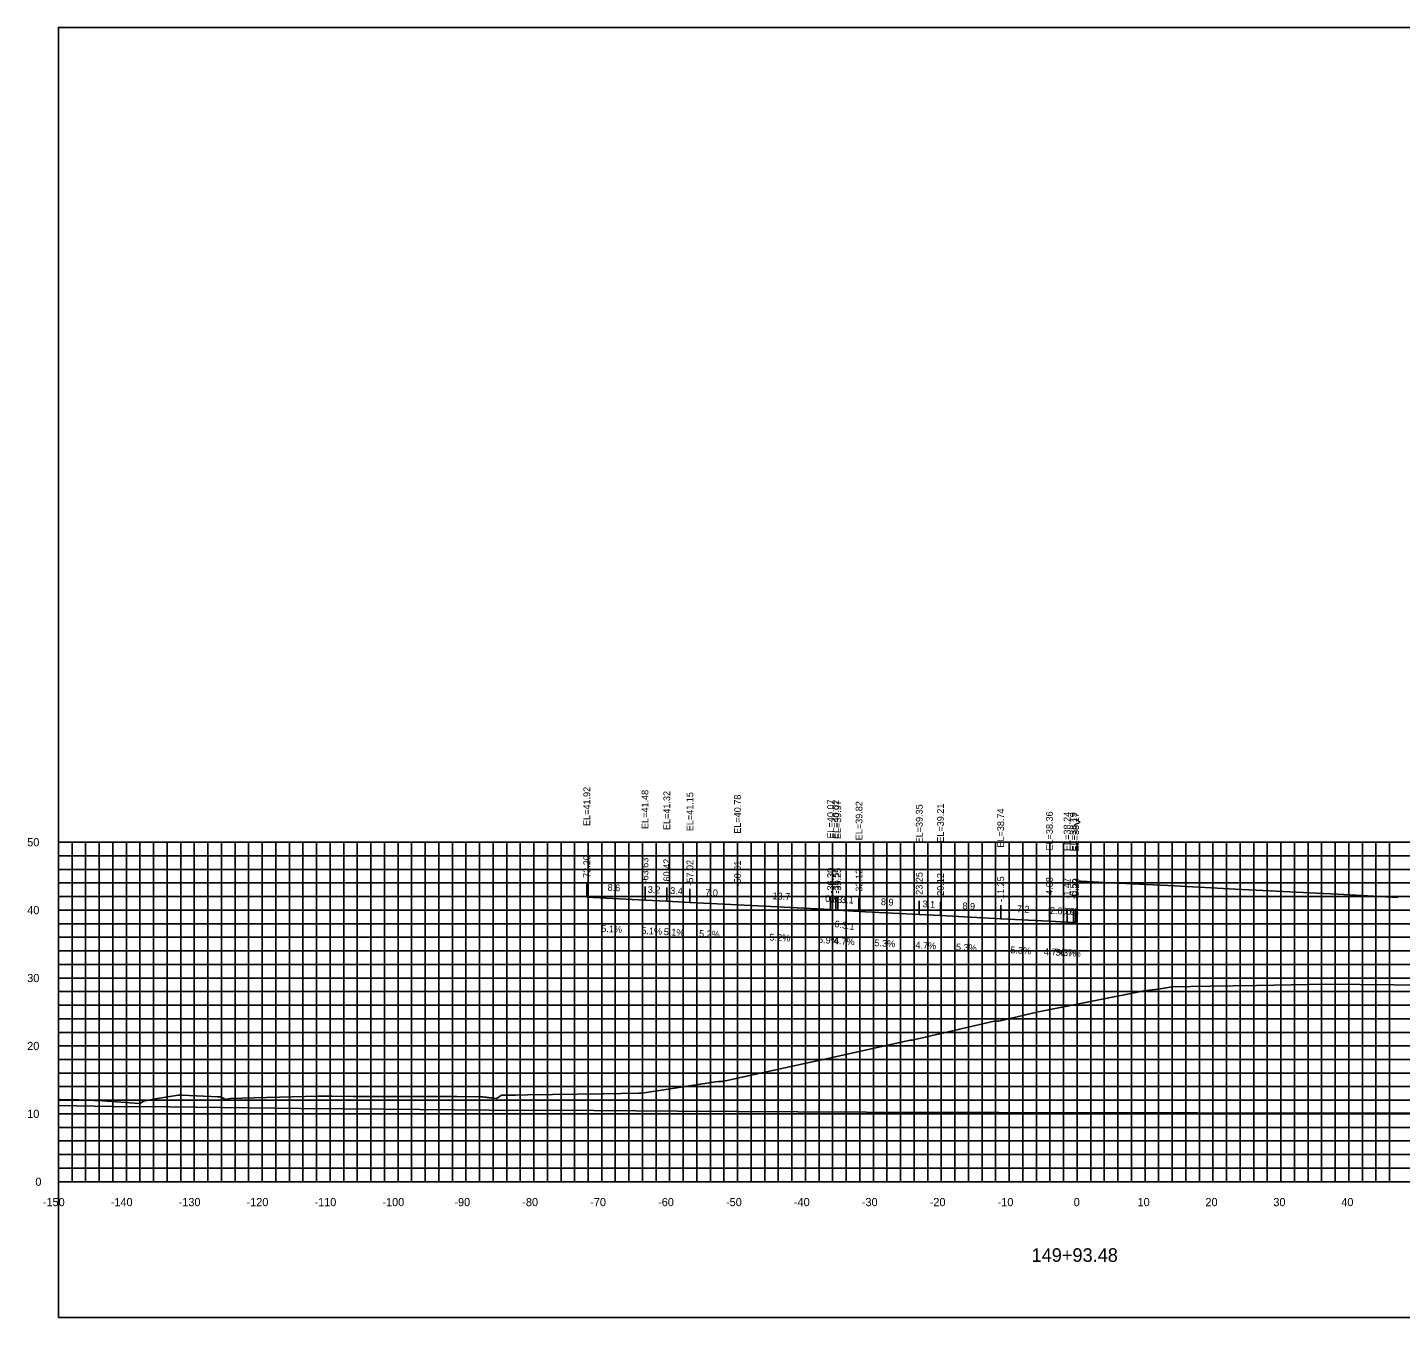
# Model space of a CAD drawing. Extents: x 1800880 to 1818864, y 245271 to 250560.
# Drawn here: x 1818536.1 to 1818738.3, y 249505.4 to 249695.4 of the extents above; entities that cross this region are included whole.
import ezdxf

# ---------------------------------------------------------------- set-up
doc = ezdxf.new("R2010")
doc.units = 0
for name, color, linetype in [('33', 7, 'Continuous'), ('ANNO-TXT', 7, 'Continuous'), ('AXIS', 7, 'Continuous'), ('CL-CNST', 7, 'Continuous'), ('DESIGN - DRAINAGE - Bridges', 7, 'Continuous'), ('Level 32', 7, 'Continuous'), ('Level 37', 7, 'Continuous'), ('Level 46', 7, 'Continuous'), ('Level 62', 7, 'Continuous'), ('SHT-BDR', 7, 'Continuous')]:
    doc.layers.add(name, color=color, linetype=linetype)

msp = doc.modelspace()

# ---------------------------------------------------------------- linework, layer by layer
at = {"layer": 'AXIS'}
msp.add_lwpolyline([(1818690.86, 249569.72), (1818691.19, 249569.71), (1818692.11, 249569.66), (1818694.72, 249569.54), (1818701.89, 249569.16), (1818705.02, 249569.01), (1818713.89, 249568.54), (1818717.02, 249568.4), (1818725.89, 249567.93), (1818729.02, 249567.78), (1818737.89, 249567.31)], dxfattribs=at)
at = {"layer": 'CL-CNST'}
msp.add_lwpolyline([(1818540.64, 249537.59), (1818540.9, 249537.58), (1818543.62, 249537.49), (1818544.68, 249537.45), (1818547.13, 249537.36), (1818547.81, 249537.33), (1818551.9, 249537.01), (1818552.61, 249536.95), (1818553.26, 249537.34), (1818553.28, 249537.35), (1818553.28, 249537.36), (1818553.29, 249537.36), (1818553.29, 249537.36), (1818553.3, 249537.36), (1818553.41, 249537.38), (1818554.92, 249537.64), (1818558.26, 249538.2), (1818558.34, 249538.22), (1818558.34, 249538.22), (1818558.83, 249538.22), (1818558.84, 249538.22), (1818564.12, 249537.97), (1818564.14, 249537.97), (1818564.54, 249537.96), (1818564.57, 249537.94), (1818565.23, 249537.54), (1818565.28, 249537.56), (1818565.3, 249537.56), (1818565.33, 249537.57), (1818565.41, 249537.59), (1818565.9, 249537.7), (1818569.39, 249537.79), (1818578.84, 249538.04), (1818579.58, 249538.04), (1818580.91, 249538.04), (1818584.03, 249538.02), (1818588.67, 249538.01), (1818591.58, 249538.01), (1818594.76, 249537.99), (1818595.96, 249537.98), (1818597.36, 249538.02), (1818599.3, 249538), (1818602.9, 249537.95), (1818603.16, 249537.93), (1818603.38, 249537.9), (1818603.56, 249537.88), (1818603.7, 249537.87), (1818603.82, 249537.85), (1818603.93, 249537.84), (1818604.02, 249537.83), (1818604.09, 249537.82), (1818604.16, 249537.82), (1818604.22, 249537.81), (1818604.27, 249537.8), (1818604.41, 249537.79), (1818604.46, 249537.79), (1818604.5, 249537.79), (1818604.54, 249537.78), (1818604.58, 249537.78), (1818604.61, 249537.78), (1818605.21, 249537.7), (1818605.74, 249538.1), (1818605.83, 249538.18), (1818605.83, 249538.18), (1818607.93, 249538.18), (1818609.7, 249538.23), (1818620.68, 249538.38), (1818620.84, 249538.38), (1818626.07, 249538.51), (1818626.24, 249538.51), (1818626.58, 249538.51), (1818637.38, 249540.14), (1818637.85, 249540.21), (1818637.86, 249540.21), (1818638.36, 249540.21), (1818638.52, 249540.24), (1818638.53, 249540.24), (1818639.11, 249540.37), (1818640.63, 249540.69), (1818655.68, 249543.97), (1818666.04, 249546.3), (1818666.34, 249546.31), (1818678.44, 249549.09), (1818678.65, 249549.13), (1818678.87, 249549.12), (1818679.09, 249549.12), (1818684.71, 249550.42), (1818699.29, 249553.31), (1818700.46, 249553.55), (1818701.73, 249553.73), (1818702.1, 249553.74), (1818702.3, 249553.78), (1818704.65, 249554.13), (1818710.16, 249554.23), (1818717.05, 249554.33), (1818727.27, 249554.54), (1818742.26, 249554.4)], dxfattribs=at)
at = {"layer": 'DESIGN - DRAINAGE - Bridges'}
for p, q in [((1818540.58, 249575.45), (1818540.64, 249575.45)), ((1818540.64, 249525.45), (1818540.64, 249575.45)), ((1818540.58, 249565.45), (1818540.64, 249565.45)), ((1818540.58, 249555.45), (1818540.64, 249555.45)), ((1818540.58, 249545.45), (1818540.64, 249545.45)), ((1818540.58, 249535.45), (1818540.64, 249535.45)), ((1818540.58, 249525.45), (1818540.64, 249525.45)), ((1818540.64, 249525.45), (1818840.64, 249525.45)), ((1818540.64, 249525.39), (1818540.64, 249525.45)), ((1818550.64, 249525.39), (1818550.64, 249525.45)), ((1818560.64, 249525.39), (1818560.64, 249525.45)), ((1818570.64, 249525.39), (1818570.64, 249525.45)), ((1818580.64, 249525.39), (1818580.64, 249525.45)), ((1818590.64, 249525.39), (1818590.64, 249525.45)), ((1818600.64, 249525.39), (1818600.64, 249525.45)), ((1818610.64, 249525.39), (1818610.64, 249525.45)), ((1818620.64, 249525.39), (1818620.64, 249525.45)), ((1818630.64, 249525.39), (1818630.64, 249525.45)), ((1818640.64, 249525.39), (1818640.64, 249525.45)), ((1818650.64, 249525.39), (1818650.64, 249525.45)), ((1818660.64, 249525.39), (1818660.64, 249525.45)), ((1818670.64, 249525.39), (1818670.64, 249525.45)), ((1818680.64, 249525.39), (1818680.64, 249525.45)), ((1818690.64, 249525.39), (1818690.64, 249525.45)), ((1818700.64, 249525.39), (1818700.64, 249525.45)), ((1818710.64, 249525.39), (1818710.64, 249525.45)), ((1818720.64, 249525.39), (1818720.64, 249525.45)), ((1818730.64, 249525.39), (1818730.64, 249525.45))]:
    msp.add_line(p, q, dxfattribs=at)
at = {"layer": 'Level 37'}
for p, q in [((1818618.44, 249567.37), (1818618.44, 249569.37)), ((1818627.01, 249566.93), (1818627.01, 249568.93)), ((1818630.22, 249566.77), (1818630.22, 249568.77)), ((1818633.62, 249566.59), (1818633.62, 249568.59)), ((1818640.63, 249566.23), (1818640.63, 249568.23)), ((1818654.34, 249565.52), (1818654.34, 249567.52)), ((1818654.34, 249565.52), (1818654.34, 249567.52)), ((1818655.1, 249565.46), (1818655.1, 249567.46)), ((1818655.39, 249565.42), (1818655.39, 249567.42)), ((1818658.52, 249565.27), (1818658.52, 249567.27)), ((1818667.39, 249564.8), (1818667.39, 249566.8)), ((1818670.52, 249564.66), (1818670.52, 249566.66)), ((1818679.39, 249564.19), (1818679.39, 249566.19)), ((1818686.56, 249563.81), (1818686.56, 249565.81)), ((1818689.17, 249563.69), (1818689.17, 249565.69)), ((1818690.09, 249563.64), (1818690.09, 249565.64)), ((1818690.41, 249563.62), (1818690.41, 249565.62))]:
    msp.add_line(p, q, dxfattribs=at)
msp.add_lwpolyline([(1818540.64, 249505.45), (1818840.64, 249505.45), (1818840.64, 249695.45), (1818540.64, 249695.45)], close=True, dxfattribs=at)
at = {"layer": 'Level 46'}
for p, q in [((1818540.64, 249575.45), (1818840.64, 249575.45)), ((1818540.64, 249525.45), (1818540.64, 249575.45)), ((1818542.64, 249525.45), (1818542.64, 249575.45)), ((1818544.64, 249525.45), (1818544.64, 249575.45)), ((1818546.64, 249525.45), (1818546.64, 249575.45)), ((1818548.64, 249525.45), (1818548.64, 249575.45)), ((1818550.64, 249525.45), (1818550.64, 249575.45)), ((1818552.64, 249525.45), (1818552.64, 249575.45)), ((1818554.64, 249525.45), (1818554.64, 249575.45)), ((1818556.64, 249525.45), (1818556.64, 249575.45)), ((1818558.64, 249525.45), (1818558.64, 249575.45)), ((1818560.64, 249525.45), (1818560.64, 249575.45)), ((1818562.64, 249525.45), (1818562.64, 249575.45)), ((1818564.64, 249525.45), (1818564.64, 249575.45)), ((1818566.64, 249525.45), (1818566.64, 249575.45)), ((1818568.64, 249525.45), (1818568.64, 249575.45)), ((1818570.64, 249525.45), (1818570.64, 249575.45)), ((1818572.64, 249525.45), (1818572.64, 249575.45)), ((1818574.64, 249525.45), (1818574.64, 249575.45)), ((1818576.64, 249525.45), (1818576.64, 249575.45)), ((1818578.64, 249525.45), (1818578.64, 249575.45)), ((1818580.64, 249525.45), (1818580.64, 249575.45)), ((1818582.64, 249525.45), (1818582.64, 249575.45)), ((1818584.64, 249525.45), (1818584.64, 249575.45)), ((1818586.64, 249525.45), (1818586.64, 249575.45)), ((1818588.64, 249525.45), (1818588.64, 249575.45)), ((1818590.64, 249525.45), (1818590.64, 249575.45)), ((1818592.64, 249525.45), (1818592.64, 249575.45)), ((1818594.64, 249525.45), (1818594.64, 249575.45)), ((1818596.64, 249525.45), (1818596.64, 249575.45)), ((1818598.64, 249525.45), (1818598.64, 249575.45)), ((1818600.64, 249525.45), (1818600.64, 249575.45)), ((1818602.64, 249525.45), (1818602.64, 249575.45)), ((1818604.64, 249525.45), (1818604.64, 249575.45)), ((1818606.64, 249525.45), (1818606.64, 249575.45)), ((1818608.64, 249525.45), (1818608.64, 249575.45)), ((1818610.64, 249525.45), (1818610.64, 249575.45)), ((1818612.64, 249525.45), (1818612.64, 249575.45)), ((1818614.64, 249525.45), (1818614.64, 249575.45)), ((1818616.64, 249525.45), (1818616.64, 249575.45)), ((1818618.64, 249525.45), (1818618.64, 249575.45)), ((1818620.64, 249525.45), (1818620.64, 249575.45)), ((1818622.64, 249525.45), (1818622.64, 249575.45)), ((1818624.64, 249525.45), (1818624.64, 249575.45)), ((1818626.64, 249525.45), (1818626.64, 249575.45)), ((1818628.64, 249525.45), (1818628.64, 249575.45)), ((1818630.64, 249525.45), (1818630.64, 249575.45)), ((1818632.64, 249525.45), (1818632.64, 249575.45)), ((1818634.64, 249525.45), (1818634.64, 249575.45)), ((1818636.64, 249525.45), (1818636.64, 249575.45)), ((1818638.64, 249525.45), (1818638.64, 249575.45)), ((1818640.64, 249525.45), (1818640.64, 249575.45)), ((1818642.64, 249525.45), (1818642.64, 249575.45)), ((1818644.64, 249525.45), (1818644.64, 249575.45)), ((1818646.64, 249525.45), (1818646.64, 249575.45)), ((1818648.64, 249525.45), (1818648.64, 249575.45)), ((1818650.64, 249525.45), (1818650.64, 249575.45)), ((1818652.64, 249525.45), (1818652.64, 249575.45)), ((1818654.64, 249525.45), (1818654.64, 249575.45)), ((1818656.64, 249525.45), (1818656.64, 249575.45)), ((1818658.64, 249525.45), (1818658.64, 249575.45)), ((1818660.64, 249525.45), (1818660.64, 249575.45)), ((1818662.64, 249525.45), (1818662.64, 249575.45)), ((1818664.64, 249525.45), (1818664.64, 249575.45)), ((1818666.64, 249525.45), (1818666.64, 249575.45)), ((1818668.64, 249525.45), (1818668.64, 249575.45)), ((1818670.64, 249525.45), (1818670.64, 249575.45)), ((1818672.64, 249525.45), (1818672.64, 249575.45)), ((1818674.64, 249525.45), (1818674.64, 249575.45)), ((1818676.64, 249525.45), (1818676.64, 249575.45)), ((1818678.64, 249525.45), (1818678.64, 249575.45)), ((1818680.64, 249525.45), (1818680.64, 249575.45)), ((1818682.64, 249525.45), (1818682.64, 249575.45)), ((1818684.64, 249525.45), (1818684.64, 249575.45)), ((1818686.64, 249525.45), (1818686.64, 249575.45)), ((1818688.64, 249525.45), (1818688.64, 249575.45)), ((1818690.64, 249525.45), (1818690.64, 249575.45)), ((1818692.64, 249525.45), (1818692.64, 249575.45)), ((1818694.64, 249525.45), (1818694.64, 249575.45)), ((1818696.64, 249525.45), (1818696.64, 249575.45)), ((1818698.64, 249525.45), (1818698.64, 249575.45)), ((1818700.64, 249525.45), (1818700.64, 249575.45)), ((1818702.64, 249525.45), (1818702.64, 249575.45)), ((1818704.64, 249525.45), (1818704.64, 249575.45)), ((1818706.64, 249525.45), (1818706.64, 249575.45)), ((1818708.64, 249525.45), (1818708.64, 249575.45)), ((1818710.64, 249525.45), (1818710.64, 249575.45)), ((1818712.64, 249525.45), (1818712.64, 249575.45)), ((1818714.64, 249525.45), (1818714.64, 249575.45)), ((1818716.64, 249525.45), (1818716.64, 249575.45)), ((1818718.64, 249525.45), (1818718.64, 249575.45)), ((1818720.64, 249525.45), (1818720.64, 249575.45)), ((1818722.64, 249525.45), (1818722.64, 249575.45)), ((1818724.64, 249525.45), (1818724.64, 249575.45)), ((1818726.64, 249525.45), (1818726.64, 249575.45)), ((1818728.64, 249525.45), (1818728.64, 249575.45)), ((1818730.64, 249525.45), (1818730.64, 249575.45)), ((1818732.64, 249525.45), (1818732.64, 249575.45)), ((1818734.64, 249525.45), (1818734.64, 249575.45)), ((1818736.64, 249525.45), (1818736.64, 249575.45)), ((1818540.64, 249573.45), (1818840.64, 249573.45)), ((1818540.64, 249571.45), (1818840.64, 249571.45)), ((1818540.64, 249569.45), (1818840.64, 249569.45)), ((1818540.64, 249567.45), (1818840.64, 249567.45)), ((1818540.64, 249565.45), (1818840.64, 249565.45)), ((1818540.64, 249563.45), (1818840.64, 249563.45)), ((1818540.64, 249561.45), (1818840.64, 249561.45)), ((1818540.64, 249559.45), (1818840.64, 249559.45)), ((1818540.64, 249557.45), (1818840.64, 249557.45)), ((1818540.64, 249555.45), (1818840.64, 249555.45)), ((1818540.64, 249553.45), (1818840.64, 249553.45)), ((1818540.64, 249551.45), (1818840.64, 249551.45)), ((1818540.64, 249549.45), (1818840.64, 249549.45)), ((1818540.64, 249547.45), (1818840.64, 249547.45)), ((1818540.64, 249545.45), (1818840.64, 249545.45)), ((1818540.64, 249543.45), (1818840.64, 249543.45)), ((1818540.64, 249541.45), (1818840.64, 249541.45)), ((1818540.64, 249539.45), (1818840.64, 249539.45)), ((1818540.64, 249537.45), (1818840.64, 249537.45)), ((1818540.64, 249535.45), (1818840.64, 249535.45)), ((1818540.64, 249533.45), (1818840.64, 249533.45)), ((1818540.64, 249531.45), (1818840.64, 249531.45)), ((1818540.64, 249529.45), (1818840.64, 249529.45)), ((1818540.64, 249527.45), (1818840.64, 249527.45)), ((1818540.64, 249525.45), (1818840.64, 249525.45))]:
    msp.add_line(p, q, dxfattribs=at)
at = {"layer": 'Level 62'}
for points in [[(1818618.44, 249567.37), (1818627.01, 249566.93), (1818630.22, 249566.77), (1818633.62, 249566.59), (1818640.63, 249566.23), (1818654.34, 249565.52)], [(1818654.34, 249565.52), (1818655.1, 249565.46), (1818655.39, 249565.42), (1818658.52, 249565.27), (1818667.39, 249564.8), (1818670.52, 249564.66), (1818679.39, 249564.19), (1818686.56, 249563.81), (1818689.17, 249563.69), (1818690.09, 249563.64), (1818690.41, 249563.62)], [(1818540.64, 249536.7), (1818548.59, 249536.53), (1818556.98, 249536.46), (1818576.35, 249536.22), (1818588.77, 249536.14), (1818604.1, 249535.99), (1818619.49, 249535.92), (1818631.86, 249535.82), (1818649.53, 249535.76), (1818659.61, 249535.67), (1818679.09, 249535.64), (1818687.37, 249535.58), (1818708.31, 249535.58), (1818715.13, 249535.53), (1818737.27, 249535.57), (1818742.88, 249535.53), (1818766.05, 249535.6), (1818770.64, 249535.59), (1818794.67, 249535.7), (1818798.39, 249535.71), (1818823.18, 249535.84), (1818826.15, 249535.79), (1818840.64, 249535.88)]]:
    msp.add_lwpolyline(points, dxfattribs=at)

# ---------------------------------------------------------------- texts
for s, p in [('-150', (1818538.34, 249521.85)), ('-140', (1818548.34, 249521.85)), ('-130', (1818558.34, 249521.85)), ('-120', (1818568.34, 249521.85)), ('-110', (1818578.34, 249521.85)), ('-100', (1818588.34, 249521.85)), ('-90', (1818598.94, 249521.85)), ('-80', (1818608.94, 249521.85)), ('-70', (1818618.94, 249521.85)), ('-60', (1818628.94, 249521.85)), ('-50', (1818638.94, 249521.85)), ('-40', (1818648.94, 249521.85)), ('-30', (1818658.94, 249521.85)), ('-20', (1818668.94, 249521.85)), ('-10', (1818678.94, 249521.85)), ('0', (1818690.14, 249521.85)), ('10', (1818699.54, 249521.85)), ('20', (1818709.54, 249521.85)), ('30', (1818719.54, 249521.85)), ('40', (1818729.54, 249521.85))]:
    msp.add_text(s, height=1.2).set_placement(p)
at = {"layer": '33'}
for s, p in [('50', (1818536.04, 249574.85)), ('40', (1818536.04, 249564.85)), ('30', (1818536.04, 249554.85)), ('20', (1818536.04, 249544.85)), ('10', (1818536.04, 249534.85)), ('0', (1818537.24, 249524.85))]:
    msp.add_text(s, height=1.2, dxfattribs=at).set_placement(p)
at = {"layer": 'ANNO-TXT'}
for s, rotation, p in [('8.6', 357.0665, (1818621.48, 249568.31)), ('3.2', 357.1073, (1818627.39, 249568.01)), ('3.4', 357.1073, (1818630.69, 249567.84)), ('7.0', 357.0282, (1818635.86, 249567.58)), ('13.7', 357.0282, (1818645.77, 249567.07)), ('0.8', 356.0746, (1818653.52, 249566.67)), ('0.3', 350.9508, (1818654.15, 249566.73)), ('3.1', 357.3161, (1818655.85, 249566.5)), ('8.9', 356.9763, (1818661.73, 249566.2)), ('3.1', 357.3161, (1818667.85, 249565.88)), ('8.9', 356.9763, (1818673.73, 249565.59)), ('7.2', 356.9763, (1818681.75, 249565.16)), ('2.6', 357.3161, (1818686.61, 249564.91)), ('0.9', 356.9763, (1818688.41, 249564.83)), ('0.3', 357.3161, (1818689.02, 249564.79)), ('5.1%', 357.0665, (1818620.56, 249562.25)), ('5.1%', 357.1073, (1818626.45, 249561.95)), ('5.1%', 357.1073, (1818629.75, 249561.78)), ('5.2%', 357.0282, (1818634.95, 249561.52)), ('5.2%', 357.0282, (1818645.32, 249560.98)), ('6.9%', 356.0746, (1818652.47, 249560.63)), ('4.7%', 357.3161, (1818654.81, 249560.44)), ('5.3%', 356.9763, (1818660.78, 249560.14)), ('4.7%', 357.3161, (1818666.81, 249559.82)), ('5.3%', 356.9763, (1818672.78, 249559.53)), ('5.3%', 356.9763, (1818680.8, 249559.11)), ('4.7%', 357.3161, (1818685.72, 249558.84)), ('5.3%', 356.9763, (1818687.45, 249558.77)), ('4.7%', 357.3161, (1818688.11, 249558.72))]:
    msp.add_text(s, height=1, rotation=rotation, dxfattribs=at).set_placement(p)
at = {"layer": 'DESIGN - DRAINAGE - Bridges'}
for s, height, p in [('>', 1.5, (1818690.03, 249577.7)), ('-', 0.0001, (1818540.64, 249525.45))]:
    msp.add_text(s, height=height, dxfattribs=at).set_placement(p)
at = {"layer": 'Level 32'}
msp.add_text('149+93.48', height=2, dxfattribs=at).set_placement((1818683.93, 249513.65))
at = {"layer": 'Level 37'}
msp.add_text('6.3:1', height=1, rotation=350.9508, dxfattribs=at).set_placement((1818654.85, 249562.97))
at = {"layer": 'SHT-BDR'}
for s, p in [('EL=41.92', (1818618.94, 249577.84)), ('EL=41.48', (1818627.51, 249577.4)), ('EL=41.32', (1818630.72, 249577.24)), ('EL=41.15', (1818634.12, 249577.07)), ('EL=40.78', (1818641.13, 249576.7)), ('EL=40.07', (1818654.84, 249575.99)), ('EL=40.07', (1818654.84, 249575.99)), ('EL=40.02', (1818655.6, 249575.94)), ('EL=39.97', (1818655.89, 249575.89)), ('EL=39.82', (1818659.02, 249575.74)), ('EL=39.21', (1818671.02, 249575.38)), ('EL=39.35', (1818667.89, 249575.27)), ('EL=38.74', (1818679.89, 249574.66)), ('EL=38.36', (1818687.06, 249574.23)), ('EL=38.24', (1818689.67, 249574.16)), ('EL=38.19', (1818690.59, 249574.11)), ('EL=38.17', (1818690.91, 249574.09)), ('-72.20', (1818618.94, 249569.75)), ('-63.63', (1818627.51, 249569.38)), ('-60.42', (1818630.72, 249569.22)), ('-57.02', (1818634.12, 249569.05)), ('-50.01', (1818641.13, 249568.94)), ('-36.30', (1818654.84, 249567.9)), ('-36.30', (1818654.84, 249567.89)), ('-35.54', (1818655.6, 249567.92)), ('-35.25', (1818655.89, 249567.87)), ('-32.12', (1818659.02, 249567.73)), ('-23.25', (1818667.89, 249567.26)), ('-20.12', (1818671.02, 249567.11)), ('-11.25', (1818679.89, 249566.64)), ('-4.08', (1818687.06, 249567.26)), ('-1.47', (1818689.67, 249567.13)), ('-0.55', (1818690.59, 249567.09)), ('-0.22', (1818690.91, 249567.07))]:
    msp.add_text(s, height=1, rotation=90, dxfattribs=at).set_placement(p)

doc.saveas('drawing.dxf')
